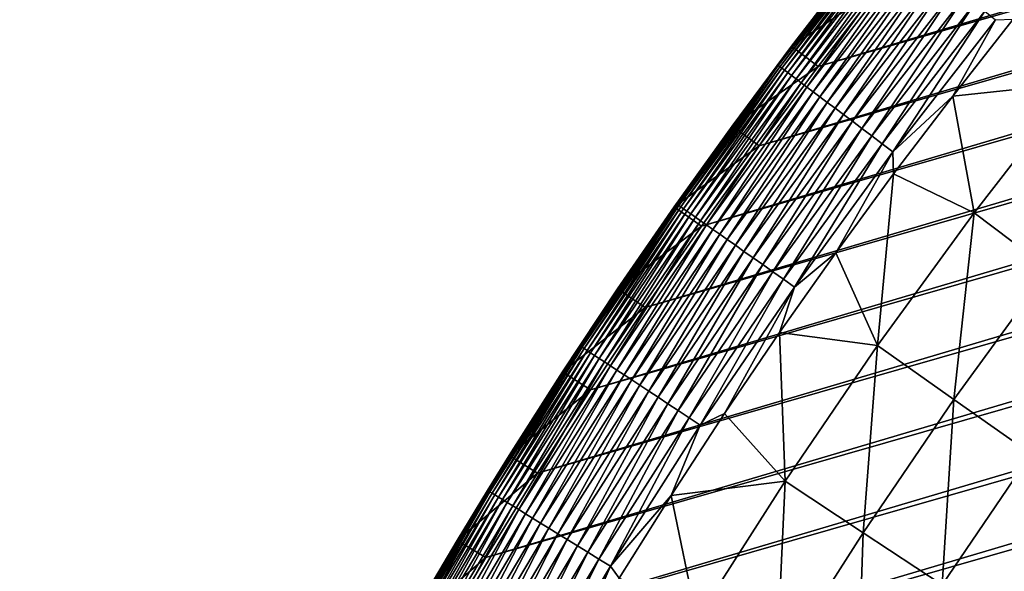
# Model space of a CAD drawing. Header units: millimetres. Extents: x -50 to 50, y -50 to 50.
# Tile 457 of 562: x -46.8 to -37.9, y 25.5 to 30.5. Entities that reach past the tile are written whole.
import ezdxf

# ---------------------------------------------------------------- set-up
doc = ezdxf.new("R2010")
doc.units = ezdxf.units.MM
doc.header["$LTSCALE"] = 65.185185
for name, color, linetype in [('36', 7, 'CONTINUOUS'), ('39', 7, 'CONTINUOUS'), ('40', 7, 'CONTINUOUS'), ('42', 7, 'CONTINUOUS'), ('44', 7, 'CONTINUOUS')]:
    doc.layers.add(name, color=color, linetype=linetype)

msp = doc.modelspace()

# ---------------------------------------------------------------- linework, layer by layer
at = {"layer": '36', "color": 15, "linetype": 'Continuous', "true_color": 0xaf503c}
for points in [[(-38.3919, 29.773, 0.23), (-37.8481, 30.4612, 0.23), (-37.297, 29.8873, -0.4273), (-38.3919, 29.773, 0.23)], [(-38.1996, 28.7246, -0.4273), (-38.3919, 29.773, 0.23), (-37.297, 29.8873, -0.4273), (-38.1996, 28.7246, -0.4273)], [(-38.1996, 28.7246, -0.4273), (-37.297, 29.8873, -0.4273), (-37.5295, 28.2208, -1.106), (-38.1996, 28.7246, -0.4273)], [(-38.9231, 29.075, 0.23), (-38.3919, 29.773, 0.23), (-38.1996, 28.7246, -0.4273), (-38.9231, 29.075, 0.23)], [(-39.4416, 28.3676, 0.23), (-38.9231, 29.075, 0.23), (-39.066, 27.5347, -0.4273), (-39.4416, 28.3676, 0.23)], [(-39.066, 27.5347, -0.4273), (-38.9231, 29.075, 0.23), (-38.1996, 28.7246, -0.4273), (-39.066, 27.5347, -0.4273)], [(-39.066, 27.5347, -0.4273), (-38.1996, 28.7246, -0.4273), (-38.3807, 27.0517, -1.106), (-39.066, 27.5347, -0.4273)], [(-38.3807, 27.0517, -1.106), (-38.1996, 28.7246, -0.4273), (-37.5295, 28.2208, -1.106), (-38.3807, 27.0517, -1.106)], [(-39.9473, 27.651, 0.23), (-39.4416, 28.3676, 0.23), (-39.066, 27.5347, -0.4273), (-39.9473, 27.651, 0.23)], [(-38.3807, 27.0517, -1.106), (-37.5295, 28.2208, -1.106), (-37.6875, 26.5632, -1.7726), (-38.3807, 27.0517, -1.106)], [(-40.44, 26.9253, 0.23), (-39.9473, 27.651, 0.23), (-39.8953, 26.3187, -0.4273), (-40.44, 26.9253, 0.23)], [(-39.8953, 26.3187, -0.4273), (-39.9473, 27.651, 0.23), (-39.066, 27.5347, -0.4273), (-39.8953, 26.3187, -0.4273)], [(-39.8953, 26.3187, -0.4273), (-39.066, 27.5347, -0.4273), (-39.1955, 25.8571, -1.106), (-39.8953, 26.3187, -0.4273)], [(-39.1955, 25.8571, -1.106), (-39.066, 27.5347, -0.4273), (-38.3807, 27.0517, -1.106), (-39.1955, 25.8571, -1.106)], [(-39.1955, 25.8571, -1.106), (-38.3807, 27.0517, -1.106), (-38.4876, 25.3901, -1.7726), (-39.1955, 25.8571, -1.106)], [(-38.4876, 25.3901, -1.7726), (-38.3807, 27.0517, -1.106), (-37.6875, 26.5632, -1.7726), (-38.4876, 25.3901, -1.7726)], [(-40.9194, 26.1908, 0.23), (-40.44, 26.9253, 0.23), (-39.8953, 26.3187, -0.4273), (-40.9194, 26.1908, 0.23)], [(-38.4876, 25.3901, -1.7726), (-37.6875, 26.5632, -1.7726), (-37.7718, 24.9179, -2.4271), (-38.4876, 25.3901, -1.7726)], [(-40.6868, 25.0777, -0.4273), (-40.9194, 26.1908, 0.23), (-39.8953, 26.3187, -0.4273), (-40.6868, 25.0777, -0.4273)], [(-40.6868, 25.0777, -0.4273), (-39.8953, 26.3187, -0.4273), (-39.9731, 24.6378, -1.106), (-40.6868, 25.0777, -0.4273)], [(-39.9731, 24.6378, -1.106), (-39.8953, 26.3187, -0.4273), (-39.1955, 25.8571, -1.106), (-39.9731, 24.6378, -1.106)], [(-41.3856, 25.4479, 0.23), (-40.9194, 26.1908, 0.23), (-40.6868, 25.0777, -0.4273), (-41.3856, 25.4479, 0.23)], [(-39.9731, 24.6378, -1.106), (-39.1955, 25.8571, -1.106), (-39.2512, 24.1929, -1.7726), (-39.9731, 24.6378, -1.106)], [(-39.2512, 24.1929, -1.7726), (-39.1955, 25.8571, -1.106), (-38.4876, 25.3901, -1.7726), (-39.2512, 24.1929, -1.7726)]]:
    msp.add_3dface(points, dxfattribs=at)
at = {"layer": '39', "color": 15, "linetype": 'Continuous', "true_color": 0xaf503c}
for points in [[(-39.5997, 30.0385, 4.5), (16.829, 46.7657, 4.5), (-39.0572, 30.7406, 4.5), (-39.5997, 30.0385, 4.5)], [(17.661, 46.4578, 4.5), (16.829, 46.7657, 4.5), (-39.5997, 30.0385, 4.5), (17.661, 46.4578, 4.5)], [(18.4873, 46.1351, 4.5), (17.661, 46.4578, 4.5), (-40.1294, 29.327, 4.5), (18.4873, 46.1351, 4.5)], [(-40.1294, 29.327, 4.5), (17.661, 46.4578, 4.5), (-39.5997, 30.0385, 4.5), (-40.1294, 29.327, 4.5)], [(19.3078, 45.7977, 4.5), (18.4873, 46.1351, 4.5), (-40.6465, 28.6061, 4.5), (19.3078, 45.7977, 4.5)], [(-40.6465, 28.6061, 4.5), (18.4873, 46.1351, 4.5), (-40.1294, 29.327, 4.5), (-40.6465, 28.6061, 4.5)], [(-41.1505, 27.8761, 4.5), (19.3078, 45.7977, 4.5), (-40.6465, 28.6061, 4.5), (-41.1505, 27.8761, 4.5)], [(20.1221, 45.4458, 4.5), (19.3078, 45.7977, 4.5), (-41.1505, 27.8761, 4.5), (20.1221, 45.4458, 4.5)], [(20.9301, 45.0793, 4.5), (20.1221, 45.4458, 4.5), (-41.6415, 27.1372, 4.5), (20.9301, 45.0793, 4.5)], [(-41.6415, 27.1372, 4.5), (20.1221, 45.4458, 4.5), (-41.1505, 27.8761, 4.5), (-41.6415, 27.1372, 4.5)], [(-42.1192, 26.3897, 4.5), (20.9301, 45.0793, 4.5), (-41.6415, 27.1372, 4.5), (-42.1192, 26.3897, 4.5)], [(21.7313, 44.6985, 4.5), (20.9301, 45.0793, 4.5), (-42.1192, 26.3897, 4.5), (21.7313, 44.6985, 4.5)], [(-42.5835, 25.6337, 4.5), (21.7313, 44.6985, 4.5), (-42.1192, 26.3897, 4.5), (-42.5835, 25.6337, 4.5)], [(22.5256, 44.3035, 4.5), (21.7313, 44.6985, 4.5), (-42.5835, 25.6337, 4.5), (22.5256, 44.3035, 4.5)], [(-43.0342, 24.8696, 4.5), (22.5256, 44.3035, 4.5), (-42.5835, 25.6337, 4.5), (-43.0342, 24.8696, 4.5)], [(23.3127, 43.8943, 4.5), (22.5256, 44.3035, 4.5), (-43.0342, 24.8696, 4.5), (23.3127, 43.8943, 4.5)], [(-43.4712, 24.0976, 4.5), (23.3127, 43.8943, 4.5), (-43.0342, 24.8696, 4.5), (-43.4712, 24.0976, 4.5)], [(24.0925, 43.4711, 4.5), (23.3127, 43.8943, 4.5), (-43.4712, 24.0976, 4.5), (24.0925, 43.4711, 4.5)], [(-43.8943, 23.3179, 4.5), (24.0925, 43.4711, 4.5), (-43.4712, 24.0976, 4.5), (-43.8943, 23.3179, 4.5)], [(24.8645, 43.0341, 4.5), (24.0925, 43.4711, 4.5), (-43.8943, 23.3179, 4.5), (24.8645, 43.0341, 4.5)], [(25.6286, 42.5834, 4.5), (24.8645, 43.0341, 4.5), (-44.3035, 22.5307, 4.5), (25.6286, 42.5834, 4.5)], [(-44.3035, 22.5307, 4.5), (24.8645, 43.0341, 4.5), (-43.8943, 23.3179, 4.5), (-44.3035, 22.5307, 4.5)], [(26.3846, 42.1192, 4.5), (25.6286, 42.5834, 4.5), (-44.6985, 21.7364, 4.5), (26.3846, 42.1192, 4.5)], [(-44.6985, 21.7364, 4.5), (25.6286, 42.5834, 4.5), (-44.3035, 22.5307, 4.5), (-44.6985, 21.7364, 4.5)], [(-45.0793, 20.9352, 4.5), (26.3846, 42.1192, 4.5), (-44.6985, 21.7364, 4.5), (-45.0793, 20.9352, 4.5)], [(27.1321, 41.6415, 4.5), (26.3846, 42.1192, 4.5), (-45.0793, 20.9352, 4.5), (27.1321, 41.6415, 4.5)], [(-45.4458, 20.1272, 4.5), (27.1321, 41.6415, 4.5), (-45.0793, 20.9352, 4.5), (-45.4458, 20.1272, 4.5)], [(27.871, 41.1505, 4.5), (27.1321, 41.6415, 4.5), (-45.4458, 20.1272, 4.5), (27.871, 41.1505, 4.5)], [(28.601, 40.6464, 4.5), (27.871, 41.1505, 4.5), (-45.7978, 19.313, 4.5), (28.601, 40.6464, 4.5)], [(-45.7978, 19.313, 4.5), (27.871, 41.1505, 4.5), (-45.4458, 20.1272, 4.5), (-45.7978, 19.313, 4.5)], [(28.601, 40.6464, 4.5), (-45.7978, 19.313, 4.5), (-8.8836, 29.7032, 4.5), (28.601, 40.6464, 4.5)], [(-8.8836, 29.7032, 4.5), (-46.1351, 18.4924, 4.5), (-9.5525, 29.4949, 4.5), (-8.8836, 29.7032, 4.5)], [(-45.7978, 19.313, 4.5), (-46.1351, 18.4924, 4.5), (-8.8836, 29.7032, 4.5), (-45.7978, 19.313, 4.5)], [(-9.5525, 29.4949, 4.5), (-46.1351, 18.4924, 4.5), (-10.2166, 29.2715, 4.5), (-9.5525, 29.4949, 4.5)], [(-10.2166, 29.2715, 4.5), (-46.1351, 18.4924, 4.5), (-10.8754, 29.0332, 4.5), (-10.2166, 29.2715, 4.5)], [(-10.8754, 29.0332, 4.5), (-46.1351, 18.4924, 4.5), (-11.5287, 28.7801, 4.5), (-10.8754, 29.0332, 4.5)], [(-11.5287, 28.7801, 4.5), (-46.1351, 18.4924, 4.5), (-12.1761, 28.5123, 4.5), (-11.5287, 28.7801, 4.5)], [(-12.1761, 28.5123, 4.5), (-46.1351, 18.4924, 4.5), (-12.8173, 28.2299, 4.5), (-12.1761, 28.5123, 4.5)], [(-12.8173, 28.2299, 4.5), (-46.1351, 18.4924, 4.5), (-13.452, 27.9331, 4.5), (-12.8173, 28.2299, 4.5)], [(-13.452, 27.9331, 4.5), (-46.1351, 18.4924, 4.5), (-14.0797, 27.622, 4.5), (-13.452, 27.9331, 4.5)], [(-14.0797, 27.622, 4.5), (-46.4578, 17.6661, 4.5), (-14.7004, 27.2968, 4.5), (-14.0797, 27.622, 4.5)], [(-46.1351, 18.4924, 4.5), (-46.4578, 17.6661, 4.5), (-14.0797, 27.622, 4.5), (-46.1351, 18.4924, 4.5)], [(-14.7004, 27.2968, 4.5), (-46.4578, 17.6661, 4.5), (-15.3134, 26.9577, 4.5), (-14.7004, 27.2968, 4.5)], [(-15.3134, 26.9577, 4.5), (-46.4578, 17.6661, 4.5), (-15.9187, 26.6047, 4.5), (-15.3134, 26.9577, 4.5)], [(-15.9187, 26.6047, 4.5), (-46.4578, 17.6661, 4.5), (-16.5158, 26.2383, 4.5), (-15.9187, 26.6047, 4.5)], [(-16.5158, 26.2383, 4.5), (-46.7657, 16.8341, 4.5), (-17.1045, 25.8584, 4.5), (-16.5158, 26.2383, 4.5)], [(-46.4578, 17.6661, 4.5), (-46.7657, 16.8341, 4.5), (-16.5158, 26.2383, 4.5), (-46.4578, 17.6661, 4.5)], [(-17.1045, 25.8584, 4.5), (-46.7657, 16.8341, 4.5), (-17.6845, 25.4653, 4.5), (-17.1045, 25.8584, 4.5)]]:
    msp.add_3dface(points, dxfattribs=at)
at = {"layer": '40', "color": 15, "linetype": 'Continuous', "true_color": 0xaf503c}
for points in [[(-39.8387, 30.2199, 3.33), (-39.293, 30.9261, 4.2), (-39.293, 30.9261, 3.33), (-39.8387, 30.2199, 3.33)], [(-39.8387, 30.2199, 4.2), (-39.293, 30.9261, 4.2), (-39.8387, 30.2199, 3.33), (-39.8387, 30.2199, 4.2)], [(-40.3717, 29.504, 3.33), (-39.8387, 30.2199, 4.2), (-39.8387, 30.2199, 3.33), (-40.3717, 29.504, 3.33)], [(-40.3717, 29.504, 4.2), (-39.8387, 30.2199, 4.2), (-40.3717, 29.504, 3.33), (-40.3717, 29.504, 4.2)], [(-40.8918, 28.7788, 4.2), (-40.3717, 29.504, 4.2), (-40.8918, 28.7788, 3.33), (-40.8918, 28.7788, 4.2)], [(-40.8918, 28.7788, 3.33), (-40.3717, 29.504, 4.2), (-40.3717, 29.504, 3.33), (-40.8918, 28.7788, 3.33)], [(-41.3989, 28.0443, 3.33), (-40.8918, 28.7788, 4.2), (-40.8918, 28.7788, 3.33), (-41.3989, 28.0443, 3.33)], [(-41.3989, 28.0443, 4.2), (-40.8918, 28.7788, 4.2), (-41.3989, 28.0443, 3.33), (-41.3989, 28.0443, 4.2)], [(-41.8928, 27.301, 3.33), (-41.3989, 28.0443, 4.2), (-41.3989, 28.0443, 3.33), (-41.8928, 27.301, 3.33)], [(-41.8928, 27.301, 4.2), (-41.3989, 28.0443, 4.2), (-41.8928, 27.301, 3.33), (-41.8928, 27.301, 4.2)], [(-42.3734, 26.5489, 3.33), (-41.8928, 27.301, 4.2), (-41.8928, 27.301, 3.33), (-42.3734, 26.5489, 3.33)], [(-42.3734, 26.5489, 4.2), (-41.8928, 27.301, 4.2), (-42.3734, 26.5489, 3.33), (-42.3734, 26.5489, 4.2)], [(-42.8405, 25.7884, 3.33), (-42.3734, 26.5489, 4.2), (-42.3734, 26.5489, 3.33), (-42.8405, 25.7884, 3.33)], [(-42.8405, 25.7884, 4.2), (-42.3734, 26.5489, 4.2), (-42.8405, 25.7884, 3.33), (-42.8405, 25.7884, 4.2)], [(-43.2939, 25.0197, 3.33), (-42.8405, 25.7884, 4.2), (-42.8405, 25.7884, 3.33), (-43.2939, 25.0197, 3.33)], [(-43.2939, 25.0197, 4.2), (-42.8405, 25.7884, 4.2), (-43.2939, 25.0197, 3.33), (-43.2939, 25.0197, 4.2)]]:
    msp.add_3dface(points, dxfattribs=at)
at = {"layer": '42', "color": 15, "linetype": 'Continuous', "true_color": 0xaf503c}
for points in [[(-39.0195, 31.2676, 3.1623), (-39.9568, 30.0459, 2.9946), (-39.9638, 30.0512, 3.1623), (-39.0195, 31.2676, 3.1623)], [(-39.293, 30.9261, 3.33), (-39.0195, 31.2676, 3.1623), (-39.9638, 30.0512, 3.1623), (-39.293, 30.9261, 3.33)], [(-39.0126, 31.2621, 2.9946), (-39.9568, 30.0459, 2.9946), (-39.0195, 31.2676, 3.1623), (-39.0126, 31.2621, 2.9946)], [(-39.0126, 31.2621, 2.9946), (-39.9441, 30.0364, 2.8275), (-39.9568, 30.0459, 2.9946), (-39.0126, 31.2621, 2.9946)], [(-39.0003, 31.2522, 2.8275), (-39.9441, 30.0364, 2.8275), (-39.0126, 31.2621, 2.9946), (-39.0003, 31.2522, 2.8275)], [(-39.0003, 31.2522, 2.8275), (-39.9259, 30.0227, 2.6612), (-39.9441, 30.0364, 2.8275), (-39.0003, 31.2522, 2.8275)], [(-38.9825, 31.2379, 2.6612), (-39.9259, 30.0227, 2.6612), (-39.0003, 31.2522, 2.8275), (-38.9825, 31.2379, 2.6612)], [(-38.9825, 31.2379, 2.6612), (-39.9021, 30.0048, 2.496), (-39.9259, 30.0227, 2.6612), (-38.9825, 31.2379, 2.6612)], [(-38.9592, 31.2193, 2.496), (-39.9021, 30.0048, 2.496), (-38.9825, 31.2379, 2.6612), (-38.9592, 31.2193, 2.496)], [(-38.9592, 31.2193, 2.496), (-39.8728, 29.9828, 2.3321), (-39.9021, 30.0048, 2.496), (-38.9592, 31.2193, 2.496)], [(-38.9306, 31.1963, 2.3321), (-39.8728, 29.9828, 2.3321), (-38.9592, 31.2193, 2.496), (-38.9306, 31.1963, 2.3321)], [(-38.9306, 31.1963, 2.3321), (-39.838, 29.9566, 2.17), (-39.8728, 29.9828, 2.3321), (-38.9306, 31.1963, 2.3321)], [(-38.8967, 31.1691, 2.17), (-39.838, 29.9566, 2.17), (-38.9306, 31.1963, 2.3321), (-38.8967, 31.1691, 2.17)], [(-38.8967, 31.1691, 2.17), (-39.7978, 29.9264, 2.0098), (-39.838, 29.9566, 2.17), (-38.8967, 31.1691, 2.17)], [(-38.8574, 31.1377, 2.0098), (-39.7978, 29.9264, 2.0098), (-38.8967, 31.1691, 2.17), (-38.8574, 31.1377, 2.0098)], [(-38.8574, 31.1377, 2.0098), (-39.7523, 29.8922, 1.8519), (-39.7978, 29.9264, 2.0098), (-38.8574, 31.1377, 2.0098)], [(-38.813, 31.1021, 1.8519), (-39.7523, 29.8922, 1.8519), (-38.8574, 31.1377, 2.0098), (-38.813, 31.1021, 1.8519)], [(-38.813, 31.1021, 1.8519), (-39.7015, 29.854, 1.6965), (-39.7523, 29.8922, 1.8519), (-38.813, 31.1021, 1.8519)], [(-38.7634, 31.0624, 1.6965), (-39.7015, 29.854, 1.6965), (-38.813, 31.1021, 1.8519), (-38.7634, 31.0624, 1.6965)], [(-38.7634, 31.0624, 1.6965), (-39.6456, 29.8119, 1.5439), (-39.7015, 29.854, 1.6965), (-38.7634, 31.0624, 1.6965)], [(-38.7088, 31.0186, 1.5439), (-39.6456, 29.8119, 1.5439), (-38.7634, 31.0624, 1.6965), (-38.7088, 31.0186, 1.5439)], [(-38.7088, 31.0186, 1.5439), (-39.5846, 29.7661, 1.3943), (-39.6456, 29.8119, 1.5439), (-38.7088, 31.0186, 1.5439)], [(-38.6493, 30.9709, 1.3943), (-39.5846, 29.7661, 1.3943), (-38.7088, 31.0186, 1.5439), (-38.6493, 30.9709, 1.3943)], [(-38.6493, 30.9709, 1.3943), (-39.5187, 29.7165, 1.2481), (-39.5846, 29.7661, 1.3943), (-38.6493, 30.9709, 1.3943)], [(-38.5849, 30.9193, 1.2481), (-39.5187, 29.7165, 1.2481), (-38.6493, 30.9709, 1.3943), (-38.5849, 30.9193, 1.2481)], [(-39.8387, 30.2199, 3.33), (-39.293, 30.9261, 3.33), (-39.9638, 30.0512, 3.1623), (-39.8387, 30.2199, 3.33)], [(-38.5849, 30.9193, 1.2481), (-39.4479, 29.6633, 1.1055), (-39.5187, 29.7165, 1.2481), (-38.5849, 30.9193, 1.2481)], [(-38.5157, 30.8639, 1.1055), (-39.4479, 29.6633, 1.1055), (-38.5849, 30.9193, 1.2481), (-38.5157, 30.8639, 1.1055)], [(-38.5157, 30.8639, 1.1055), (-39.3724, 29.6065, 0.9667), (-39.4479, 29.6633, 1.1055), (-38.5157, 30.8639, 1.1055)], [(-38.442, 30.8048, 0.9667), (-39.3724, 29.6065, 0.9667), (-38.5157, 30.8639, 1.1055), (-38.442, 30.8048, 0.9667)], [(-38.442, 30.8048, 0.9667), (-39.2923, 29.5463, 0.832), (-39.3724, 29.6065, 0.9667), (-38.442, 30.8048, 0.9667)], [(-38.3638, 30.7422, 0.832), (-39.2923, 29.5463, 0.832), (-38.442, 30.8048, 0.9667), (-38.3638, 30.7422, 0.832)], [(-38.3638, 30.7422, 0.832), (-39.2077, 29.4827, 0.7017), (-39.2923, 29.5463, 0.832), (-38.3638, 30.7422, 0.832)], [(-38.2813, 30.676, 0.7017), (-39.2077, 29.4827, 0.7017), (-38.3638, 30.7422, 0.832), (-38.2813, 30.676, 0.7017)], [(-38.2813, 30.676, 0.7017), (-39.1189, 29.4159, 0.5758), (-39.2077, 29.4827, 0.7017), (-38.2813, 30.676, 0.7017)], [(-38.1946, 30.6065, 0.5758), (-39.1189, 29.4159, 0.5758), (-38.2813, 30.676, 0.7017), (-38.1946, 30.6065, 0.5758)], [(-38.1946, 30.6065, 0.5758), (-39.0259, 29.346, 0.4548), (-39.1189, 29.4159, 0.5758), (-38.1946, 30.6065, 0.5758)], [(-38.1038, 30.5338, 0.4548), (-39.0259, 29.346, 0.4548), (-38.1946, 30.6065, 0.5758), (-38.1038, 30.5338, 0.4548)], [(-38.1038, 30.5338, 0.4548), (-38.929, 29.2731, 0.3387), (-39.0259, 29.346, 0.4548), (-38.1038, 30.5338, 0.4548)], [(-38.0091, 30.4579, 0.3387), (-38.929, 29.2731, 0.3387), (-38.1038, 30.5338, 0.4548), (-38.0091, 30.4579, 0.3387)], [(-38.0091, 30.4579, 0.3387), (-38.3919, 29.773, 0.23), (-38.929, 29.2731, 0.3387), (-38.0091, 30.4579, 0.3387)], [(-37.8481, 30.4612, 0.23), (-38.3919, 29.773, 0.23), (-38.0091, 30.4579, 0.3387), (-37.8481, 30.4612, 0.23)], [(-40.3717, 29.504, 3.33), (-39.8387, 30.2199, 3.33), (-39.9638, 30.0512, 3.1623), (-40.3717, 29.504, 3.33)], [(-39.9638, 30.0512, 3.1623), (-40.863, 28.8013, 2.9946), (-40.8702, 28.8064, 3.1623), (-39.9638, 30.0512, 3.1623)], [(-40.3717, 29.504, 3.33), (-39.9638, 30.0512, 3.1623), (-40.8702, 28.8064, 3.1623), (-40.3717, 29.504, 3.33)], [(-39.9568, 30.0459, 2.9946), (-40.863, 28.8013, 2.9946), (-39.9638, 30.0512, 3.1623), (-39.9568, 30.0459, 2.9946)], [(-39.9568, 30.0459, 2.9946), (-40.8501, 28.7922, 2.8275), (-40.863, 28.8013, 2.9946), (-39.9568, 30.0459, 2.9946)], [(-39.9441, 30.0364, 2.8275), (-40.8501, 28.7922, 2.8275), (-39.9568, 30.0459, 2.9946), (-39.9441, 30.0364, 2.8275)], [(-39.9441, 30.0364, 2.8275), (-40.8314, 28.779, 2.6612), (-40.8501, 28.7922, 2.8275), (-39.9441, 30.0364, 2.8275)], [(-39.9259, 30.0227, 2.6612), (-40.8314, 28.779, 2.6612), (-39.9441, 30.0364, 2.8275), (-39.9259, 30.0227, 2.6612)], [(-39.9259, 30.0227, 2.6612), (-40.8071, 28.7619, 2.496), (-40.8314, 28.779, 2.6612), (-39.9259, 30.0227, 2.6612)], [(-39.9021, 30.0048, 2.496), (-40.8071, 28.7619, 2.496), (-39.9259, 30.0227, 2.6612), (-39.9021, 30.0048, 2.496)], [(-39.9021, 30.0048, 2.496), (-40.7771, 28.7407, 2.3321), (-40.8071, 28.7619, 2.496), (-39.9021, 30.0048, 2.496)], [(-39.8728, 29.9828, 2.3321), (-40.7771, 28.7407, 2.3321), (-39.9021, 30.0048, 2.496), (-39.8728, 29.9828, 2.3321)], [(-39.8728, 29.9828, 2.3321), (-40.7415, 28.7157, 2.17), (-40.7771, 28.7407, 2.3321), (-39.8728, 29.9828, 2.3321)], [(-39.838, 29.9566, 2.17), (-40.7415, 28.7157, 2.17), (-39.8728, 29.9828, 2.3321), (-39.838, 29.9566, 2.17)], [(-39.838, 29.9566, 2.17), (-40.7004, 28.6867, 2.0098), (-40.7415, 28.7157, 2.17), (-39.838, 29.9566, 2.17)], [(-39.7978, 29.9264, 2.0098), (-40.7004, 28.6867, 2.0098), (-39.838, 29.9566, 2.17), (-39.7978, 29.9264, 2.0098)], [(-39.7978, 29.9264, 2.0098), (-40.6539, 28.6539, 1.8519), (-40.7004, 28.6867, 2.0098), (-39.7978, 29.9264, 2.0098)], [(-39.7523, 29.8922, 1.8519), (-40.6539, 28.6539, 1.8519), (-39.7978, 29.9264, 2.0098), (-39.7523, 29.8922, 1.8519)], [(-39.7523, 29.8922, 1.8519), (-40.602, 28.6173, 1.6965), (-40.6539, 28.6539, 1.8519), (-39.7523, 29.8922, 1.8519)], [(-39.7015, 29.854, 1.6965), (-40.602, 28.6173, 1.6965), (-39.7523, 29.8922, 1.8519), (-39.7015, 29.854, 1.6965)], [(-39.7015, 29.854, 1.6965), (-40.5448, 28.577, 1.5439), (-40.602, 28.6173, 1.6965), (-39.7015, 29.854, 1.6965)], [(-39.6456, 29.8119, 1.5439), (-40.5448, 28.577, 1.5439), (-39.7015, 29.854, 1.6965), (-39.6456, 29.8119, 1.5439)], [(-39.6456, 29.8119, 1.5439), (-40.4824, 28.533, 1.3943), (-40.5448, 28.577, 1.5439), (-39.6456, 29.8119, 1.5439)], [(-39.5846, 29.7661, 1.3943), (-40.4824, 28.533, 1.3943), (-39.6456, 29.8119, 1.5439), (-39.5846, 29.7661, 1.3943)], [(-39.5846, 29.7661, 1.3943), (-40.415, 28.4855, 1.2481), (-40.4824, 28.533, 1.3943), (-39.5846, 29.7661, 1.3943)], [(-39.5187, 29.7165, 1.2481), (-40.415, 28.4855, 1.2481), (-39.5846, 29.7661, 1.3943), (-39.5187, 29.7165, 1.2481)], [(-39.5187, 29.7165, 1.2481), (-40.3426, 28.4345, 1.1055), (-40.415, 28.4855, 1.2481), (-39.5187, 29.7165, 1.2481)], [(-39.4479, 29.6633, 1.1055), (-40.3426, 28.4345, 1.1055), (-39.5187, 29.7165, 1.2481), (-39.4479, 29.6633, 1.1055)], [(-38.3919, 29.773, 0.23), (-38.9231, 29.075, 0.23), (-38.929, 29.2731, 0.3387), (-38.3919, 29.773, 0.23)], [(-39.4479, 29.6633, 1.1055), (-40.2653, 28.38, 0.9667), (-40.3426, 28.4345, 1.1055), (-39.4479, 29.6633, 1.1055)], [(-39.3724, 29.6065, 0.9667), (-40.2653, 28.38, 0.9667), (-39.4479, 29.6633, 1.1055), (-39.3724, 29.6065, 0.9667)], [(-39.3724, 29.6065, 0.9667), (-40.1834, 28.3223, 0.832), (-40.2653, 28.38, 0.9667), (-39.3724, 29.6065, 0.9667)], [(-39.2923, 29.5463, 0.832), (-40.1834, 28.3223, 0.832), (-39.3724, 29.6065, 0.9667), (-39.2923, 29.5463, 0.832)], [(-39.2923, 29.5463, 0.832), (-40.097, 28.2614, 0.7017), (-40.1834, 28.3223, 0.832), (-39.2923, 29.5463, 0.832)], [(-39.2077, 29.4827, 0.7017), (-40.097, 28.2614, 0.7017), (-39.2923, 29.5463, 0.832), (-39.2077, 29.4827, 0.7017)], [(-40.8918, 28.7788, 3.33), (-40.3717, 29.504, 3.33), (-40.8702, 28.8064, 3.1623), (-40.8918, 28.7788, 3.33)], [(-39.2077, 29.4827, 0.7017), (-40.0061, 28.1974, 0.5758), (-40.097, 28.2614, 0.7017), (-39.2077, 29.4827, 0.7017)], [(-39.1189, 29.4159, 0.5758), (-40.0061, 28.1974, 0.5758), (-39.2077, 29.4827, 0.7017), (-39.1189, 29.4159, 0.5758)], [(-39.1189, 29.4159, 0.5758), (-39.9111, 28.1303, 0.4548), (-40.0061, 28.1974, 0.5758), (-39.1189, 29.4159, 0.5758)], [(-39.0259, 29.346, 0.4548), (-39.9111, 28.1303, 0.4548), (-39.1189, 29.4159, 0.5758), (-39.0259, 29.346, 0.4548)], [(-39.0259, 29.346, 0.4548), (-39.8119, 28.0605, 0.3387), (-39.9111, 28.1303, 0.4548), (-39.0259, 29.346, 0.4548)], [(-38.929, 29.2731, 0.3387), (-39.8119, 28.0605, 0.3387), (-39.0259, 29.346, 0.4548), (-38.929, 29.2731, 0.3387)], [(-38.929, 29.2731, 0.3387), (-39.4416, 28.3676, 0.23), (-39.8119, 28.0605, 0.3387), (-38.929, 29.2731, 0.3387)], [(-38.9231, 29.075, 0.23), (-39.4416, 28.3676, 0.23), (-38.929, 29.2731, 0.3387), (-38.9231, 29.075, 0.23)], [(-40.8702, 28.8064, 3.1623), (-41.7305, 27.5293, 2.9946), (-41.7378, 27.5342, 3.1623), (-40.8702, 28.8064, 3.1623)], [(-40.8918, 28.7788, 3.33), (-40.8702, 28.8064, 3.1623), (-41.7378, 27.5342, 3.1623), (-40.8918, 28.7788, 3.33)], [(-41.3989, 28.0443, 3.33), (-40.8918, 28.7788, 3.33), (-41.7378, 27.5342, 3.1623), (-41.3989, 28.0443, 3.33)], [(-40.863, 28.8013, 2.9946), (-41.7305, 27.5293, 2.9946), (-40.8702, 28.8064, 3.1623), (-40.863, 28.8013, 2.9946)], [(-40.863, 28.8013, 2.9946), (-41.7173, 27.5206, 2.8275), (-41.7305, 27.5293, 2.9946), (-40.863, 28.8013, 2.9946)], [(-40.8501, 28.7922, 2.8275), (-41.7173, 27.5206, 2.8275), (-40.863, 28.8013, 2.9946), (-40.8501, 28.7922, 2.8275)], [(-40.8501, 28.7922, 2.8275), (-41.6982, 27.508, 2.6612), (-41.7173, 27.5206, 2.8275), (-40.8501, 28.7922, 2.8275)], [(-40.8314, 28.779, 2.6612), (-41.6982, 27.508, 2.6612), (-40.8501, 28.7922, 2.8275), (-40.8314, 28.779, 2.6612)], [(-40.8314, 28.779, 2.6612), (-41.6734, 27.4916, 2.496), (-41.6982, 27.508, 2.6612), (-40.8314, 28.779, 2.6612)], [(-40.8071, 28.7619, 2.496), (-41.6734, 27.4916, 2.496), (-40.8314, 28.779, 2.6612), (-40.8071, 28.7619, 2.496)], [(-40.8071, 28.7619, 2.496), (-41.6428, 27.4714, 2.3321), (-41.6734, 27.4916, 2.496), (-40.8071, 28.7619, 2.496)], [(-40.7771, 28.7407, 2.3321), (-41.6428, 27.4714, 2.3321), (-40.8071, 28.7619, 2.496), (-40.7771, 28.7407, 2.3321)], [(-40.7771, 28.7407, 2.3321), (-41.6064, 27.4475, 2.17), (-41.6428, 27.4714, 2.3321), (-40.7771, 28.7407, 2.3321)], [(-40.7415, 28.7157, 2.17), (-41.6064, 27.4475, 2.17), (-40.7771, 28.7407, 2.3321), (-40.7415, 28.7157, 2.17)], [(-40.7415, 28.7157, 2.17), (-41.5645, 27.4198, 2.0098), (-41.6064, 27.4475, 2.17), (-40.7415, 28.7157, 2.17)], [(-40.7004, 28.6867, 2.0098), (-41.5645, 27.4198, 2.0098), (-40.7415, 28.7157, 2.17), (-40.7004, 28.6867, 2.0098)], [(-40.7004, 28.6867, 2.0098), (-41.5169, 27.3884, 1.8519), (-41.5645, 27.4198, 2.0098), (-40.7004, 28.6867, 2.0098)], [(-40.6539, 28.6539, 1.8519), (-41.5169, 27.3884, 1.8519), (-40.7004, 28.6867, 2.0098), (-40.6539, 28.6539, 1.8519)], [(-40.6539, 28.6539, 1.8519), (-41.4639, 27.3535, 1.6965), (-41.5169, 27.3884, 1.8519), (-40.6539, 28.6539, 1.8519)], [(-40.602, 28.6173, 1.6965), (-41.4639, 27.3535, 1.6965), (-40.6539, 28.6539, 1.8519), (-40.602, 28.6173, 1.6965)], [(-40.602, 28.6173, 1.6965), (-41.4055, 27.3149, 1.5439), (-41.4639, 27.3535, 1.6965), (-40.602, 28.6173, 1.6965)], [(-40.5448, 28.577, 1.5439), (-41.4055, 27.3149, 1.5439), (-40.602, 28.6173, 1.6965), (-40.5448, 28.577, 1.5439)], [(-40.5448, 28.577, 1.5439), (-41.3418, 27.2729, 1.3943), (-41.4055, 27.3149, 1.5439), (-40.5448, 28.577, 1.5439)], [(-40.4824, 28.533, 1.3943), (-41.3418, 27.2729, 1.3943), (-40.5448, 28.577, 1.5439), (-40.4824, 28.533, 1.3943)], [(-40.4824, 28.533, 1.3943), (-41.2729, 27.2275, 1.2481), (-41.3418, 27.2729, 1.3943), (-40.4824, 28.533, 1.3943)], [(-40.415, 28.4855, 1.2481), (-41.2729, 27.2275, 1.2481), (-40.4824, 28.533, 1.3943), (-40.415, 28.4855, 1.2481)], [(-40.415, 28.4855, 1.2481), (-41.199, 27.1787, 1.1055), (-41.2729, 27.2275, 1.2481), (-40.415, 28.4855, 1.2481)], [(-40.3426, 28.4345, 1.1055), (-41.199, 27.1787, 1.1055), (-40.415, 28.4855, 1.2481), (-40.3426, 28.4345, 1.1055)], [(-40.3426, 28.4345, 1.1055), (-41.1201, 27.1267, 0.9667), (-41.199, 27.1787, 1.1055), (-40.3426, 28.4345, 1.1055)], [(-40.2653, 28.38, 0.9667), (-41.1201, 27.1267, 0.9667), (-40.3426, 28.4345, 1.1055), (-40.2653, 28.38, 0.9667)], [(-40.2653, 28.38, 0.9667), (-41.0365, 27.0715, 0.832), (-41.1201, 27.1267, 0.9667), (-40.2653, 28.38, 0.9667)], [(-40.1834, 28.3223, 0.832), (-41.0365, 27.0715, 0.832), (-40.2653, 28.38, 0.9667), (-40.1834, 28.3223, 0.832)], [(-39.4416, 28.3676, 0.23), (-39.9473, 27.651, 0.23), (-39.8119, 28.0605, 0.3387), (-39.4416, 28.3676, 0.23)], [(-40.1834, 28.3223, 0.832), (-40.9482, 27.0133, 0.7017), (-41.0365, 27.0715, 0.832), (-40.1834, 28.3223, 0.832)], [(-40.097, 28.2614, 0.7017), (-40.9482, 27.0133, 0.7017), (-40.1834, 28.3223, 0.832), (-40.097, 28.2614, 0.7017)], [(-40.097, 28.2614, 0.7017), (-40.8554, 26.9521, 0.5758), (-40.9482, 27.0133, 0.7017), (-40.097, 28.2614, 0.7017)], [(-40.0061, 28.1974, 0.5758), (-40.8554, 26.9521, 0.5758), (-40.097, 28.2614, 0.7017), (-40.0061, 28.1974, 0.5758)], [(-40.0061, 28.1974, 0.5758), (-40.7583, 26.888, 0.4548), (-40.8554, 26.9521, 0.5758), (-40.0061, 28.1974, 0.5758)], [(-39.9111, 28.1303, 0.4548), (-40.7583, 26.888, 0.4548), (-40.0061, 28.1974, 0.5758), (-39.9111, 28.1303, 0.4548)], [(-39.9111, 28.1303, 0.4548), (-40.6571, 26.8212, 0.3387), (-40.7583, 26.888, 0.4548), (-39.9111, 28.1303, 0.4548)], [(-39.8119, 28.0605, 0.3387), (-40.6571, 26.8212, 0.3387), (-39.9111, 28.1303, 0.4548), (-39.8119, 28.0605, 0.3387)], [(-41.8928, 27.301, 3.33), (-41.3989, 28.0443, 3.33), (-41.7378, 27.5342, 3.1623), (-41.8928, 27.301, 3.33)], [(-39.8119, 28.0605, 0.3387), (-40.44, 26.9253, 0.23), (-40.6571, 26.8212, 0.3387), (-39.8119, 28.0605, 0.3387)], [(-39.9473, 27.651, 0.23), (-40.44, 26.9253, 0.23), (-39.8119, 28.0605, 0.3387), (-39.9473, 27.651, 0.23)], [(-41.7378, 27.5342, 3.1623), (-42.5584, 26.2313, 2.9946), (-42.5659, 26.2359, 3.1623), (-41.7378, 27.5342, 3.1623)], [(-41.8928, 27.301, 3.33), (-41.7378, 27.5342, 3.1623), (-42.5659, 26.2359, 3.1623), (-41.8928, 27.301, 3.33)], [(-41.7305, 27.5293, 2.9946), (-42.5584, 26.2313, 2.9946), (-41.7378, 27.5342, 3.1623), (-41.7305, 27.5293, 2.9946)], [(-41.7305, 27.5293, 2.9946), (-42.5449, 26.223, 2.8275), (-42.5584, 26.2313, 2.9946), (-41.7305, 27.5293, 2.9946)], [(-41.7173, 27.5206, 2.8275), (-42.5449, 26.223, 2.8275), (-41.7305, 27.5293, 2.9946), (-41.7173, 27.5206, 2.8275)], [(-41.7173, 27.5206, 2.8275), (-42.5255, 26.211, 2.6612), (-42.5449, 26.223, 2.8275), (-41.7173, 27.5206, 2.8275)], [(-41.6982, 27.508, 2.6612), (-42.5255, 26.211, 2.6612), (-41.7173, 27.5206, 2.8275), (-41.6982, 27.508, 2.6612)], [(-41.6982, 27.508, 2.6612), (-42.5001, 26.1954, 2.496), (-42.5255, 26.211, 2.6612), (-41.6982, 27.508, 2.6612)], [(-41.6734, 27.4916, 2.496), (-42.5001, 26.1954, 2.496), (-41.6982, 27.508, 2.6612), (-41.6734, 27.4916, 2.496)], [(-41.6734, 27.4916, 2.496), (-42.4689, 26.1761, 2.3321), (-42.5001, 26.1954, 2.496), (-41.6734, 27.4916, 2.496)], [(-41.6428, 27.4714, 2.3321), (-42.4689, 26.1761, 2.3321), (-41.6734, 27.4916, 2.496), (-41.6428, 27.4714, 2.3321)], [(-41.6428, 27.4714, 2.3321), (-42.4319, 26.1533, 2.17), (-42.4689, 26.1761, 2.3321), (-41.6428, 27.4714, 2.3321)], [(-41.6064, 27.4475, 2.17), (-42.4319, 26.1533, 2.17), (-41.6428, 27.4714, 2.3321), (-41.6064, 27.4475, 2.17)], [(-41.6064, 27.4475, 2.17), (-42.3891, 26.1269, 2.0098), (-42.4319, 26.1533, 2.17), (-41.6064, 27.4475, 2.17)], [(-41.5645, 27.4198, 2.0098), (-42.3891, 26.1269, 2.0098), (-41.6064, 27.4475, 2.17), (-41.5645, 27.4198, 2.0098)], [(-41.5645, 27.4198, 2.0098), (-42.3406, 26.097, 1.8519), (-42.3891, 26.1269, 2.0098), (-41.5645, 27.4198, 2.0098)], [(-41.5169, 27.3884, 1.8519), (-42.3406, 26.097, 1.8519), (-41.5645, 27.4198, 2.0098), (-41.5169, 27.3884, 1.8519)], [(-41.5169, 27.3884, 1.8519), (-42.2865, 26.0637, 1.6965), (-42.3406, 26.097, 1.8519), (-41.5169, 27.3884, 1.8519)], [(-41.4639, 27.3535, 1.6965), (-42.2865, 26.0637, 1.6965), (-41.5169, 27.3884, 1.8519), (-41.4639, 27.3535, 1.6965)], [(-41.4639, 27.3535, 1.6965), (-42.2269, 26.027, 1.5439), (-42.2865, 26.0637, 1.6965), (-41.4639, 27.3535, 1.6965)], [(-41.4055, 27.3149, 1.5439), (-42.2269, 26.027, 1.5439), (-41.4639, 27.3535, 1.6965), (-41.4055, 27.3149, 1.5439)], [(-41.4055, 27.3149, 1.5439), (-42.162, 25.9869, 1.3943), (-42.2269, 26.027, 1.5439), (-41.4055, 27.3149, 1.5439)], [(-41.3418, 27.2729, 1.3943), (-42.162, 25.9869, 1.3943), (-41.4055, 27.3149, 1.5439), (-41.3418, 27.2729, 1.3943)], [(-42.3734, 26.5489, 3.33), (-41.8928, 27.301, 3.33), (-42.5659, 26.2359, 3.1623), (-42.3734, 26.5489, 3.33)], [(-41.3418, 27.2729, 1.3943), (-42.0917, 25.9436, 1.2481), (-42.162, 25.9869, 1.3943), (-41.3418, 27.2729, 1.3943)], [(-41.2729, 27.2275, 1.2481), (-42.0917, 25.9436, 1.2481), (-41.3418, 27.2729, 1.3943), (-41.2729, 27.2275, 1.2481)], [(-41.2729, 27.2275, 1.2481), (-42.0163, 25.8972, 1.1055), (-42.0917, 25.9436, 1.2481), (-41.2729, 27.2275, 1.2481)], [(-41.199, 27.1787, 1.1055), (-42.0163, 25.8972, 1.1055), (-41.2729, 27.2275, 1.2481), (-41.199, 27.1787, 1.1055)], [(-41.199, 27.1787, 1.1055), (-41.9359, 25.8476, 0.9667), (-42.0163, 25.8972, 1.1055), (-41.199, 27.1787, 1.1055)], [(-41.1201, 27.1267, 0.9667), (-41.9359, 25.8476, 0.9667), (-41.199, 27.1787, 1.1055), (-41.1201, 27.1267, 0.9667)], [(-41.1201, 27.1267, 0.9667), (-41.8506, 25.795, 0.832), (-41.9359, 25.8476, 0.9667), (-41.1201, 27.1267, 0.9667)], [(-41.0365, 27.0715, 0.832), (-41.8506, 25.795, 0.832), (-41.1201, 27.1267, 0.9667), (-41.0365, 27.0715, 0.832)], [(-41.0365, 27.0715, 0.832), (-41.7606, 25.7395, 0.7017), (-41.8506, 25.795, 0.832), (-41.0365, 27.0715, 0.832)], [(-40.9482, 27.0133, 0.7017), (-41.7606, 25.7395, 0.7017), (-41.0365, 27.0715, 0.832), (-40.9482, 27.0133, 0.7017)], [(-40.9482, 27.0133, 0.7017), (-41.666, 25.6812, 0.5758), (-41.7606, 25.7395, 0.7017), (-40.9482, 27.0133, 0.7017)], [(-40.8554, 26.9521, 0.5758), (-41.666, 25.6812, 0.5758), (-40.9482, 27.0133, 0.7017), (-40.8554, 26.9521, 0.5758)], [(-40.8554, 26.9521, 0.5758), (-41.5669, 25.6202, 0.4548), (-41.666, 25.6812, 0.5758), (-40.8554, 26.9521, 0.5758)], [(-40.7583, 26.888, 0.4548), (-41.5669, 25.6202, 0.4548), (-40.8554, 26.9521, 0.5758), (-40.7583, 26.888, 0.4548)], [(-40.7583, 26.888, 0.4548), (-41.4637, 25.5565, 0.3387), (-41.5669, 25.6202, 0.4548), (-40.7583, 26.888, 0.4548)], [(-40.6571, 26.8212, 0.3387), (-41.4637, 25.5565, 0.3387), (-40.7583, 26.888, 0.4548), (-40.6571, 26.8212, 0.3387)], [(-40.44, 26.9253, 0.23), (-40.9194, 26.1908, 0.23), (-40.6571, 26.8212, 0.3387), (-40.44, 26.9253, 0.23)], [(-40.6571, 26.8212, 0.3387), (-40.9194, 26.1908, 0.23), (-41.4637, 25.5565, 0.3387), (-40.6571, 26.8212, 0.3387)], [(-42.8405, 25.7884, 3.33), (-42.3734, 26.5489, 3.33), (-42.5659, 26.2359, 3.1623), (-42.8405, 25.7884, 3.33)], [(-42.5659, 26.2359, 3.1623), (-43.3459, 24.9083, 2.9946), (-43.3536, 24.9127, 3.1623), (-42.5659, 26.2359, 3.1623)], [(-42.8405, 25.7884, 3.33), (-42.5659, 26.2359, 3.1623), (-43.3536, 24.9127, 3.1623), (-42.8405, 25.7884, 3.33)], [(-42.5584, 26.2313, 2.9946), (-43.3459, 24.9083, 2.9946), (-42.5659, 26.2359, 3.1623), (-42.5584, 26.2313, 2.9946)], [(-42.5584, 26.2313, 2.9946), (-43.3322, 24.9004, 2.8275), (-43.3459, 24.9083, 2.9946), (-42.5584, 26.2313, 2.9946)], [(-42.5449, 26.223, 2.8275), (-43.3322, 24.9004, 2.8275), (-42.5584, 26.2313, 2.9946), (-42.5449, 26.223, 2.8275)], [(-42.5449, 26.223, 2.8275), (-43.3124, 24.8891, 2.6612), (-43.3322, 24.9004, 2.8275), (-42.5449, 26.223, 2.8275)], [(-42.5255, 26.211, 2.6612), (-43.3124, 24.8891, 2.6612), (-42.5449, 26.223, 2.8275), (-42.5255, 26.211, 2.6612)], [(-42.5255, 26.211, 2.6612), (-43.2866, 24.8742, 2.496), (-43.3124, 24.8891, 2.6612), (-42.5255, 26.211, 2.6612)], [(-42.5001, 26.1954, 2.496), (-43.2866, 24.8742, 2.496), (-42.5255, 26.211, 2.6612), (-42.5001, 26.1954, 2.496)], [(-42.5001, 26.1954, 2.496), (-43.2548, 24.8559, 2.3321), (-43.2866, 24.8742, 2.496), (-42.5001, 26.1954, 2.496)], [(-42.4689, 26.1761, 2.3321), (-43.2548, 24.8559, 2.3321), (-42.5001, 26.1954, 2.496), (-42.4689, 26.1761, 2.3321)], [(-42.4689, 26.1761, 2.3321), (-43.2171, 24.8343, 2.17), (-43.2548, 24.8559, 2.3321), (-42.4689, 26.1761, 2.3321)], [(-42.4319, 26.1533, 2.17), (-43.2171, 24.8343, 2.17), (-42.4689, 26.1761, 2.3321), (-42.4319, 26.1533, 2.17)], [(-40.9194, 26.1908, 0.23), (-41.3856, 25.4479, 0.23), (-41.4637, 25.5565, 0.3387), (-40.9194, 26.1908, 0.23)], [(-42.4319, 26.1533, 2.17), (-43.1735, 24.8092, 2.0098), (-43.2171, 24.8343, 2.17), (-42.4319, 26.1533, 2.17)], [(-42.3891, 26.1269, 2.0098), (-43.1735, 24.8092, 2.0098), (-42.4319, 26.1533, 2.17), (-42.3891, 26.1269, 2.0098)], [(-42.3891, 26.1269, 2.0098), (-43.1241, 24.7808, 1.8519), (-43.1735, 24.8092, 2.0098), (-42.3891, 26.1269, 2.0098)], [(-42.3406, 26.097, 1.8519), (-43.1241, 24.7808, 1.8519), (-42.3891, 26.1269, 2.0098), (-42.3406, 26.097, 1.8519)], [(-42.3406, 26.097, 1.8519), (-43.069, 24.7492, 1.6965), (-43.1241, 24.7808, 1.8519), (-42.3406, 26.097, 1.8519)], [(-42.2865, 26.0637, 1.6965), (-43.069, 24.7492, 1.6965), (-42.3406, 26.097, 1.8519), (-42.2865, 26.0637, 1.6965)], [(-42.2865, 26.0637, 1.6965), (-43.0083, 24.7143, 1.5439), (-43.069, 24.7492, 1.6965), (-42.2865, 26.0637, 1.6965)], [(-42.2269, 26.027, 1.5439), (-43.0083, 24.7143, 1.5439), (-42.2865, 26.0637, 1.6965), (-42.2269, 26.027, 1.5439)], [(-42.2269, 26.027, 1.5439), (-42.9422, 24.6763, 1.3943), (-43.0083, 24.7143, 1.5439), (-42.2269, 26.027, 1.5439)], [(-42.162, 25.9869, 1.3943), (-42.9422, 24.6763, 1.3943), (-42.2269, 26.027, 1.5439), (-42.162, 25.9869, 1.3943)], [(-42.162, 25.9869, 1.3943), (-42.8706, 24.6352, 1.2481), (-42.9422, 24.6763, 1.3943), (-42.162, 25.9869, 1.3943)], [(-42.0917, 25.9436, 1.2481), (-42.8706, 24.6352, 1.2481), (-42.162, 25.9869, 1.3943), (-42.0917, 25.9436, 1.2481)], [(-42.0917, 25.9436, 1.2481), (-42.7938, 24.5911, 1.1055), (-42.8706, 24.6352, 1.2481), (-42.0917, 25.9436, 1.2481)], [(-42.0163, 25.8972, 1.1055), (-42.7938, 24.5911, 1.1055), (-42.0917, 25.9436, 1.2481), (-42.0163, 25.8972, 1.1055)], [(-42.0163, 25.8972, 1.1055), (-42.7119, 24.544, 0.9667), (-42.7938, 24.5911, 1.1055), (-42.0163, 25.8972, 1.1055)], [(-41.9359, 25.8476, 0.9667), (-42.7119, 24.544, 0.9667), (-42.0163, 25.8972, 1.1055), (-41.9359, 25.8476, 0.9667)], [(-41.9359, 25.8476, 0.9667), (-42.625, 24.4941, 0.832), (-42.7119, 24.544, 0.9667), (-41.9359, 25.8476, 0.9667)], [(-41.8506, 25.795, 0.832), (-42.625, 24.4941, 0.832), (-41.9359, 25.8476, 0.9667), (-41.8506, 25.795, 0.832)], [(-43.2939, 25.0197, 3.33), (-42.8405, 25.7884, 3.33), (-43.3536, 24.9127, 3.1623), (-43.2939, 25.0197, 3.33)], [(-41.8506, 25.795, 0.832), (-42.5333, 24.4414, 0.7017), (-42.625, 24.4941, 0.832), (-41.8506, 25.795, 0.832)], [(-41.7606, 25.7395, 0.7017), (-42.5333, 24.4414, 0.7017), (-41.8506, 25.795, 0.832), (-41.7606, 25.7395, 0.7017)], [(-41.7606, 25.7395, 0.7017), (-42.437, 24.386, 0.5758), (-42.5333, 24.4414, 0.7017), (-41.7606, 25.7395, 0.7017)], [(-41.666, 25.6812, 0.5758), (-42.437, 24.386, 0.5758), (-41.7606, 25.7395, 0.7017), (-41.666, 25.6812, 0.5758)], [(-41.666, 25.6812, 0.5758), (-42.3361, 24.3281, 0.4548), (-42.437, 24.386, 0.5758), (-41.666, 25.6812, 0.5758)], [(-41.5669, 25.6202, 0.4548), (-42.3361, 24.3281, 0.4548), (-41.666, 25.6812, 0.5758), (-41.5669, 25.6202, 0.4548)], [(-41.5669, 25.6202, 0.4548), (-42.2309, 24.2676, 0.3387), (-42.3361, 24.3281, 0.4548), (-41.5669, 25.6202, 0.4548)], [(-41.4637, 25.5565, 0.3387), (-42.2309, 24.2676, 0.3387), (-41.5669, 25.6202, 0.4548), (-41.4637, 25.5565, 0.3387)], [(-41.4637, 25.5565, 0.3387), (-41.8382, 24.6966, 0.23), (-42.2309, 24.2676, 0.3387), (-41.4637, 25.5565, 0.3387)], [(-41.3856, 25.4479, 0.23), (-41.8382, 24.6966, 0.23), (-41.4637, 25.5565, 0.3387), (-41.3856, 25.4479, 0.23)]]:
    msp.add_3dface(points, dxfattribs=at)
at = {"layer": '44', "color": 15, "linetype": 'Continuous', "true_color": 0xaf503c}
for points in [[(-39.0572, 30.7406, 4.5), (-39.293, 30.9261, 4.2), (-39.8387, 30.2199, 4.2), (-39.0572, 30.7406, 4.5)], [(-39.5997, 30.0385, 4.5), (-39.0572, 30.7406, 4.5), (-39.8387, 30.2199, 4.2), (-39.5997, 30.0385, 4.5)], [(-39.5997, 30.0385, 4.5), (-39.8387, 30.2199, 4.2), (-40.3717, 29.504, 4.2), (-39.5997, 30.0385, 4.5)], [(-40.1294, 29.327, 4.5), (-39.5997, 30.0385, 4.5), (-40.3717, 29.504, 4.2), (-40.1294, 29.327, 4.5)], [(-40.1294, 29.327, 4.5), (-40.3717, 29.504, 4.2), (-40.8918, 28.7788, 4.2), (-40.1294, 29.327, 4.5)], [(-40.6465, 28.6061, 4.5), (-40.1294, 29.327, 4.5), (-40.8918, 28.7788, 4.2), (-40.6465, 28.6061, 4.5)], [(-40.6465, 28.6061, 4.5), (-40.8918, 28.7788, 4.2), (-41.3989, 28.0443, 4.2), (-40.6465, 28.6061, 4.5)], [(-41.1505, 27.8761, 4.5), (-40.6465, 28.6061, 4.5), (-41.3989, 28.0443, 4.2), (-41.1505, 27.8761, 4.5)], [(-41.1505, 27.8761, 4.5), (-41.3989, 28.0443, 4.2), (-41.8928, 27.301, 4.2), (-41.1505, 27.8761, 4.5)], [(-41.6415, 27.1372, 4.5), (-41.1505, 27.8761, 4.5), (-41.8928, 27.301, 4.2), (-41.6415, 27.1372, 4.5)], [(-41.6415, 27.1372, 4.5), (-41.8928, 27.301, 4.2), (-42.3734, 26.5489, 4.2), (-41.6415, 27.1372, 4.5)], [(-42.1192, 26.3897, 4.5), (-41.6415, 27.1372, 4.5), (-42.3734, 26.5489, 4.2), (-42.1192, 26.3897, 4.5)], [(-42.1192, 26.3897, 4.5), (-42.3734, 26.5489, 4.2), (-42.8405, 25.7884, 4.2), (-42.1192, 26.3897, 4.5)], [(-42.5835, 25.6337, 4.5), (-42.1192, 26.3897, 4.5), (-42.8405, 25.7884, 4.2), (-42.5835, 25.6337, 4.5)], [(-42.5835, 25.6337, 4.5), (-42.8405, 25.7884, 4.2), (-43.2939, 25.0197, 4.2), (-42.5835, 25.6337, 4.5)], [(-43.0342, 24.8696, 4.5), (-42.5835, 25.6337, 4.5), (-43.2939, 25.0197, 4.2), (-43.0342, 24.8696, 4.5)]]:
    msp.add_3dface(points, dxfattribs=at)

doc.saveas('drawing.dxf')
